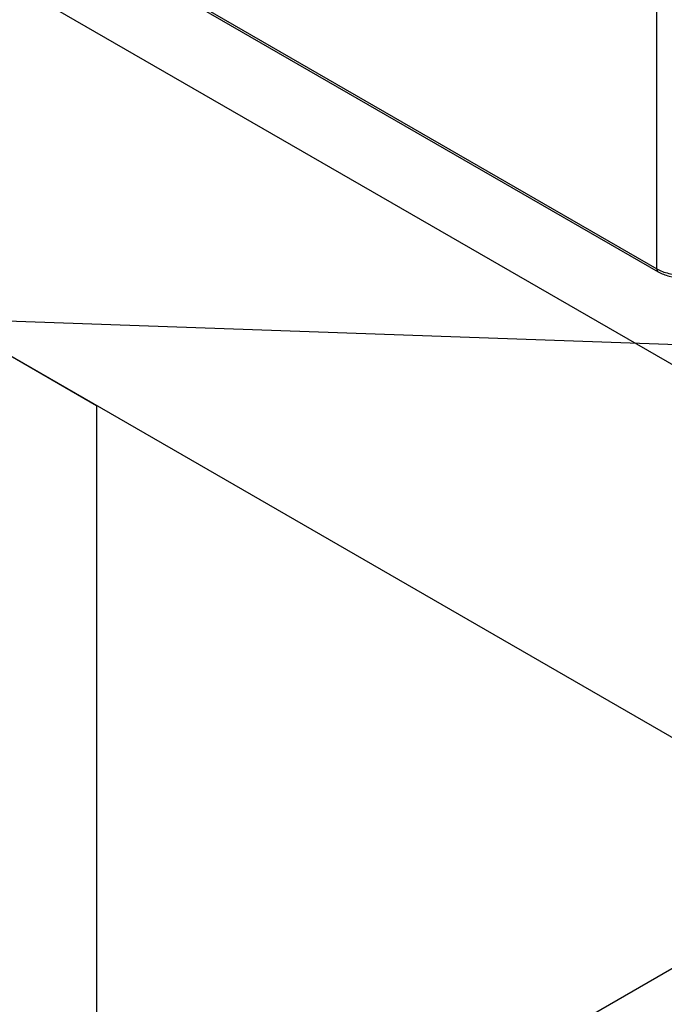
# Model space of a CAD drawing. Header units: inches. Extents: x 220 to 877, y 4 to 174.
# Tile 444 of 656: x 479.55 to 483.07, y 146.24 to 151.63. Entities that reach past the tile are written whole.
import ezdxf

# ---------------------------------------------------------------- set-up
doc = ezdxf.new("R2010")
doc.units = ezdxf.units.IN
doc.header["$LTSCALE"] = 0.5
doc.header["$MEASUREMENT"] = 0
for name, color, linetype in [('DSS-M-S', 53, 'Continuous'), ('MFT-M-S', 8, 'Continuous'), ('SID-M-S', 105, 'Continuous'), ('SVD-M-S', 8, 'Continuous')]:
    doc.layers.add(name, color=color, linetype=linetype)

msp = doc.modelspace()

# ---------------------------------------------------------------- linework, layer by layer
at = {"layer": 'DSS-M-S', "linetype": 'Continuous', "lineweight": 25}
for p, q in [((470.42173, 157.0716), (494.1098, 143.39676)), ((470.42173, 155.03024), (494.1098, 141.35541))]:
    msp.add_line(p, q, dxfattribs=at)
at = {"layer": 'MFT-M-S', "linetype": 'Continuous', "lineweight": 25}
for p, q in [((478.55345, 150.3359), (479.96767, 149.51949)), ((479.96767, 149.51949), (479.96767, 144.62025)), ((479.96767, 144.62025), (484.211, 147.06987))]:
    msp.add_line(p, q, dxfattribs=at)
at = {"layer": 'SID-M-S'}
msp.add_line((483.3301, 149.84361), (469.09278, 150.3489), dxfattribs=at)
at = {"layer": 'SVD-M-S', "linetype": 'Continuous', "lineweight": 25}
for p, q in [((480.17035, 151.92002), (483.03289, 150.26752)), ((480.1785, 151.90283), (483.04104, 150.25033)), ((483.03289, 150.26752), (483.03289, 151.80857))]:
    msp.add_line(p, q, dxfattribs=at)
msp.add_arc((483.05218, 150.26613), 0.01934, 175.90454, 234.82708, dxfattribs=at)
for points, knots in [([(483.03289, 150.26752), (483.04294, 150.26231), (483.06277, 150.25204), (483.10888, 150.23831), (483.17204, 150.231), (483.2352, 150.23831), (483.2813, 150.25204), (483.30114, 150.26231), (483.31118, 150.26752)], [0, 0, 0, 0, 0.1304144, 0.2574026, 0.5, 0.7425941, 0.8695831, 1, 1, 1, 1]), ([(483.04103, 150.25033), (483.06019, 150.24154), (483.09849, 150.22397), (483.17204, 150.21646), (483.24559, 150.22397), (483.28389, 150.24154), (483.30304, 150.25033)], [0, 0, 0, 0, 0.2500653, 0.5, 0.7499347, 1, 1, 1, 1])]:
    msp.add_open_spline(points, degree=3, knots=knots, dxfattribs=at)

doc.saveas('drawing.dxf')
